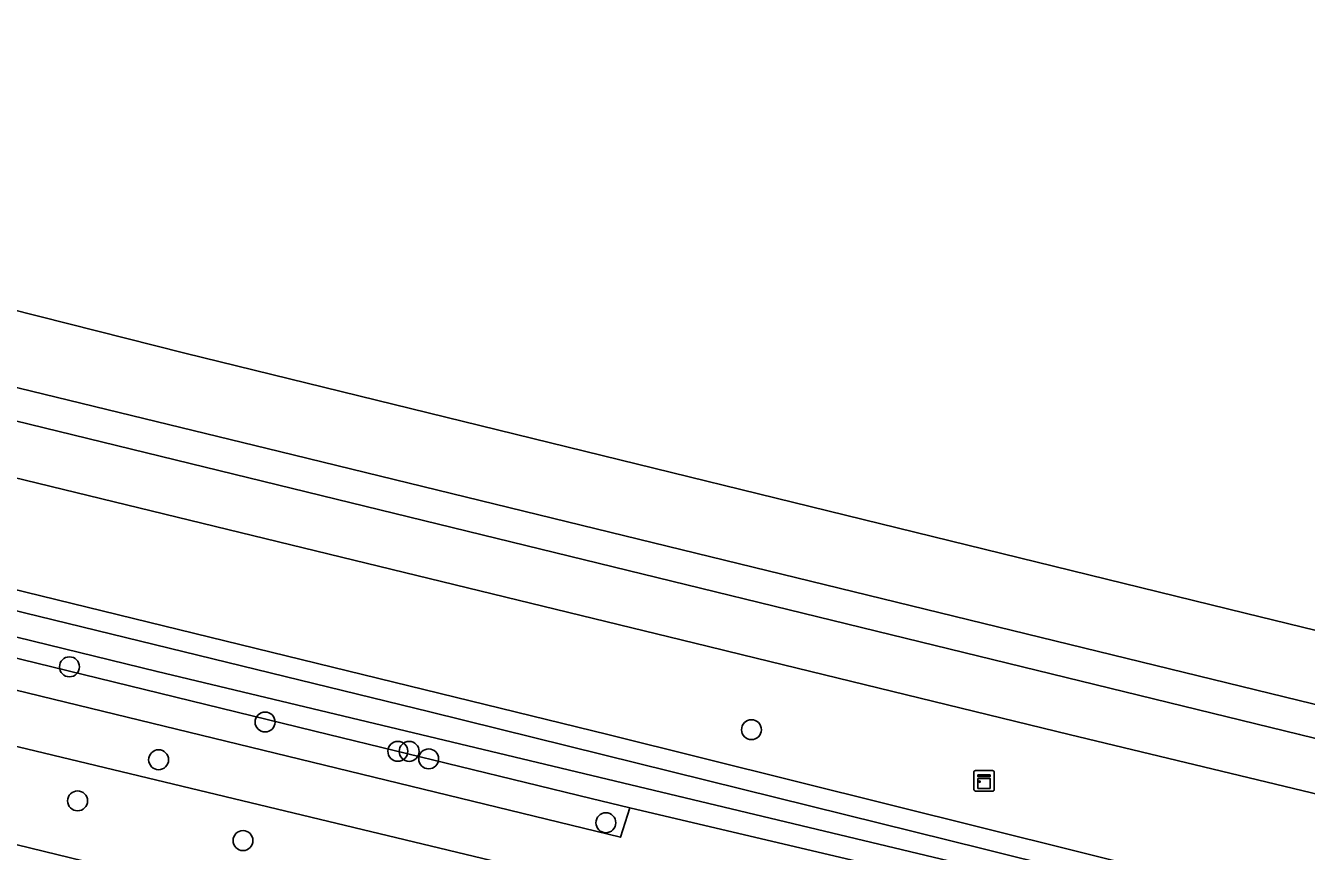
# Model space of a CAD drawing. Extents: x 163268 to 164360, y 381529 to 382285.
# Drawn here: x 163875.1 to 163937.9, y 382244.3 to 382284.8 of the extents above; entities that cross this region are included whole.
import ezdxf

# ---------------------------------------------------------------- set-up
doc = ezdxf.new("R2010")
doc.units = 0
for name, color, linetype in [('IMGEO_Berm_groen', 7, 'Continuous'), ('IMGEO_Boom', 7, 'Continuous'), ('IMGEO_Fietspad_gesloten', 7, 'Continuous'), ('IMGEO_Groenvoorziening', 7, 'Continuous'), ('IMGEO_Kast', 7, 'Continuous'), ('IMGEO_Loofbos', 7, 'Continuous'), ('IMGEO_Rijbaan_regionaal_gesloten', 7, 'Continuous'), ('IMGEO_Waterloop', 7, 'Continuous')]:
    doc.layers.add(name, color=color, linetype=linetype)

msp = doc.modelspace()

# ---------------------------------------------------------------- linework, layer by layer
at = {"layer": 'IMGEO_Berm_groen'}
msp.add_lwpolyline([(163827.813, 382268.559), (163903.688, 382250), (163972.716, 382232.791), (163990.722, 382228.949), (163990.191, 382226.629)], dxfattribs=at)
at = {"layer": 'IMGEO_Boom'}
for centre in [(163877.287, 382253.314), (163886.881, 382250.606), (163910.732, 382250.23), (163893.39, 382249.168), (163893.946, 382249.165), (163881.659, 382248.755), (163894.904, 382248.798), (163877.686, 382246.737), (163903.594, 382245.663), (163885.798, 382244.788)]:
    msp.add_circle(centre, 0.489, dxfattribs=at)
at = {"layer": 'IMGEO_Fietspad_gesloten'}
for points in [[(164094.955, 382208.825), (164084.963, 382211.384), (164037.594, 382222.946), (164000, 382232.123), (163961.079, 382241.623), (163926.309, 382250), (163910.294, 382253.9), (163908.56, 382254.323), (163815.664, 382276.948)], [(163827.321, 382276.946), (163937.613, 382250), (163961.804, 382244.085), (164000, 382234.778), (164038.237, 382225.461), (164085.745, 382213.885), (164095.604, 382211.464)]]:
    msp.add_lwpolyline(points, dxfattribs=at)
at = {"layer": 'IMGEO_Groenvoorziening'}
msp.add_lwpolyline([(163972.208, 382230.508), (163904.766, 382246.403)], dxfattribs=at)
at = {"layer": 'IMGEO_Kast'}
for p, q in [((163921.639, 382247.295), (163921.639, 382248.136)), ((163921.639, 382248.136), (163921.639, 382247.295)), ((163921.714, 382248.22), (163922.555, 382248.22)), ((163922.555, 382248.22), (163921.714, 382248.22)), ((163922.639, 382248.145), (163922.639, 382247.304)), ((163922.639, 382247.304), (163922.639, 382248.145)), ((163922.564, 382247.22), (163921.723, 382247.22)), ((163921.723, 382247.22), (163922.564, 382247.22))]:
    msp.add_line(p, q, dxfattribs=at)
for points in [[(163921.834, 382248.01), (163922.434, 382248.01), (163922.434, 382247.925), (163921.834, 382247.925), (163921.834, 382248.01)], [(163921.834, 382247.835), (163922.434, 382247.835), (163922.434, 382247.346), (163921.834, 382247.346), (163921.834, 382247.835)]]:
    msp.add_lwpolyline(points, dxfattribs=at)
msp.add_circle((163921.918, 382247.684), 0.0377, dxfattribs=at)
for centre, start, end in [((163921.717, 382248.142), 92.4484, 184.28452), ((163921.717, 382248.142), 92.4484, 184.28452), ((163922.561, 382248.142), 2.4484, 94.28452), ((163922.561, 382248.142), 2.4484, 94.28452), ((163921.717, 382247.298), 182.4484, 274.28452), ((163921.717, 382247.298), 182.4484, 274.28452), ((163922.561, 382247.298), 272.4484, 4.28452), ((163922.561, 382247.298), 272.4484, 4.28452)]:
    msp.add_arc(centre, 0.0779, start, end, dxfattribs=at)
at = {"layer": 'IMGEO_Loofbos'}
for points in [[(164142.104, 382184.986), (164136.238, 382186.518), (164000, 382219.278), (163872.239, 382250), (163832.907, 382259.458), (163823.874, 382261.74)], [(163847.869, 382260.302), (163847.381, 382258.81), (163904.313, 382244.949), (163904.766, 382246.403)], [(163904.766, 382246.403), (163902.877, 382246.848), (163889.989, 382250), (163847.869, 382260.302)], [(163819.962, 382253.749), (163820.909, 382257.71), (163830.652, 382255.331), (163852.505, 382250), (164000, 382214.018), (164033.312, 382205.891), (164134.264, 382181.264), (164140.582, 382179.712)]]:
    msp.add_lwpolyline(points, dxfattribs=at)
at = {"layer": 'IMGEO_Rijbaan_regionaal_gesloten'}
for points in [[(164168.992, 382196.989), (164110.727, 382212.993), (164108.063, 382213.649), (164084.317, 382219.681), (164050.881, 382227.901), (164039.616, 382230.67), (164039.572, 382230.68), (164037.966, 382231.039), (164021.357, 382234.757), (164000.218, 382240.119), (163959.257, 382250.019), (163946.662, 382253.077), (163934.94, 382255.953), (163882.94, 382268.712), (163831.273, 382281.773), (163817.646, 382284.779)], [(164097.499, 382212.661), (164086.093, 382215.385), (164086.094, 382215.423), (164023.537, 382230.699), (163954.469, 382247.54), (163887.583, 382263.885), (163831.738, 382277.478), (163816.73, 382281.159)]]:
    msp.add_lwpolyline(points, dxfattribs=at)
at = {"layer": 'IMGEO_Waterloop'}
msp.add_lwpolyline([(163958.066, 382234.869), (163932.961, 382240.785), (163881.588, 382253.084), (163857.852, 382258.89), (163848.107, 382261.273), (163837.34, 382263.906), (163827.273, 382266.368), (163827.064, 382266.492), (163826.972, 382266.676), (163826.952, 382266.745), (163827.04, 382267.031), (163827.102, 382267.143), (163827.191, 382267.259), (163827.269, 382267.331), (163827.557, 382267.492), (163827.786, 382267.536), (163843.496, 382263.694), (163870.789, 382257.018), (163894.966, 382251.104), (163922.095, 382244.38), (163946.192, 382238.373)], dxfattribs=at)

doc.saveas('drawing.dxf')
